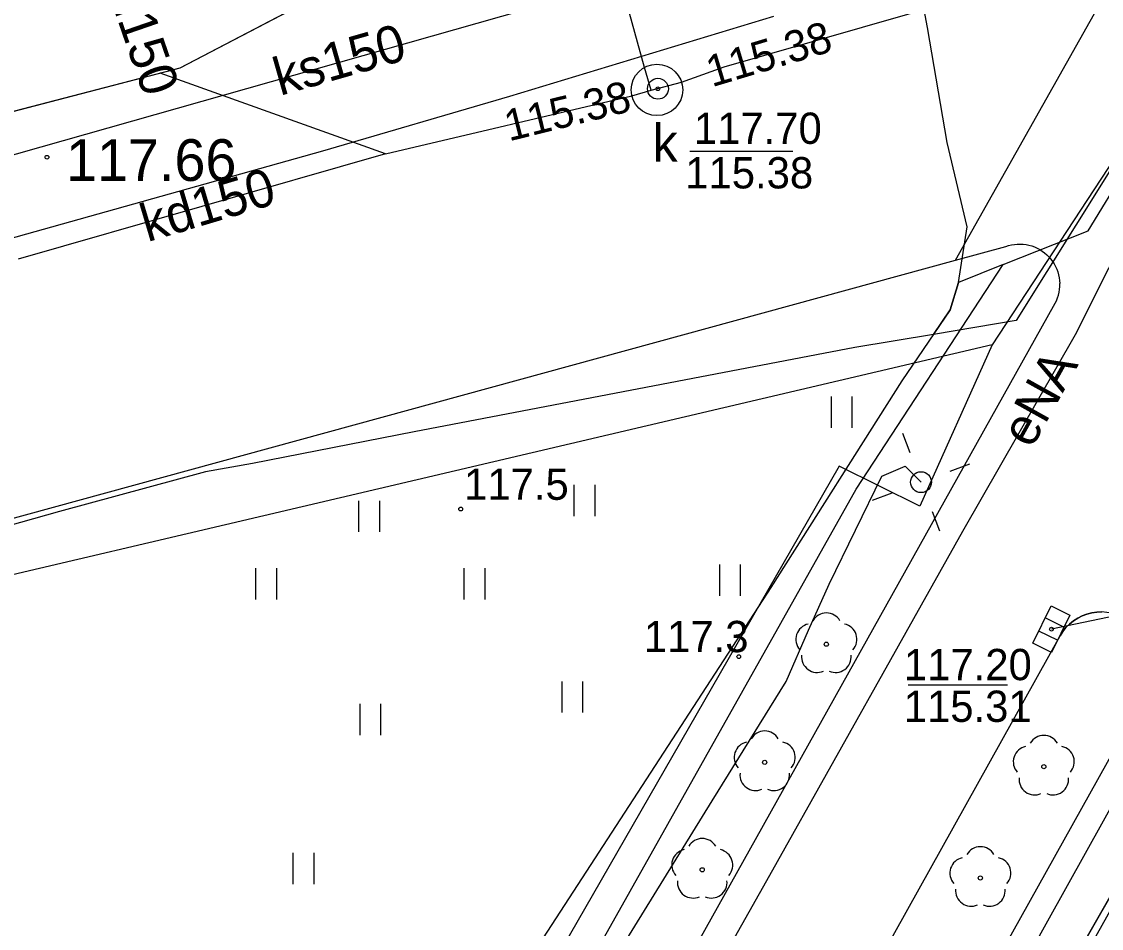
# Model space of a CAD drawing. Extents: x 6434771 to 6436222, y 5663454 to 5664782.
# Drawn here: x 6435417.79 to 6435443.69, y 5663875.25 to 5663897 of the extents above; entities that cross this region are included whole.
import ezdxf

# ---------------------------------------------------------------- set-up
doc = ezdxf.new("R2010")
doc.units = 0
for name, color, linetype in [('Warstwa 1', 7, 'Continuous'), ('Warstwa 10', 7, 'Continuous'), ('Warstwa 11', 7, 'Continuous'), ('Warstwa 12', 7, 'Continuous'), ('Warstwa 13', 7, 'Continuous'), ('Warstwa 14', 7, 'Continuous'), ('Warstwa 15', 7, 'Continuous'), ('Warstwa 2', 7, 'Continuous'), ('Warstwa 25', 7, 'Continuous'), ('Warstwa 4', 7, 'Continuous'), ('Warstwa 5', 7, 'Continuous'), ('Warstwa 6', 7, 'Continuous'), ('Warstwa 7', 7, 'Continuous'), ('Warstwa 8', 7, 'Continuous')]:
    doc.layers.add(name, color=color, linetype=linetype)

msp = doc.modelspace()

# ---------------------------------------------------------------- linework, layer by layer
at = {"layer": 'Warstwa 1'}
msp.add_lwpolyline([(6435355.708, 5663879.109), (6435360.526, 5663876.441), (6435364.725, 5663883.781), (6435368.837, 5663883.121), (6435377.713, 5663883.554), (6435386.125, 5663886.083), (6435394.267, 5663890.335), (6435395.213, 5663890.813), (6435397.438, 5663890.456), (6435398.27, 5663890.536), (6435400.507, 5663891.129), (6435401.242, 5663891.521), (6435403.362, 5663892.335), (6435404.519, 5663892.931), (6435409.595, 5663893.38), (6435412.447, 5663893.515), (6435421.586, 5663895.885), (6435429.024, 5663899.776)], dxfattribs=at)
at = {"layer": 'Warstwa 10'}
for points in [[(6435426.22, 5663844.12), (6435480.844, 5663941.616)], [(6435463.66, 5663935.12), (6435460.91, 5663924.89), (6435462.44, 5663921.82), (6435441.07, 5663889.25), (6435439.33, 5663885.38), (6435437.4, 5663886.34), (6435413.02, 5663843.96), (6435405.83, 5663832.69), (6435402.55, 5663834.24), (6435396.16, 5663837.88), (6435373.33, 5663794.86)], [(6435439.665, 5663889.498), (6435440.059, 5663890.088), (6435440.258, 5663890.739), (6435440.467, 5663892.073), (6435439.987, 5663894.098), (6435439.517, 5663896.859), (6435439.246, 5663898.304)], [(6435435.82, 5663897.12), (6435429.49, 5663895.204), (6435425.005, 5663893.888), (6435417.449, 5663891.772), (6435415.834, 5663891.31), (6435414.028, 5663890.971), (6435409.067, 5663889.926), (6435403.421, 5663888.843), (6435401.905, 5663888.621), (6435399.061, 5663887.863), (6435393.529, 5663886.371), (6435391.215, 5663885.774), (6435389.526, 5663885.122), (6435387.269, 5663884.265), (6435381.571, 5663881.929), (6435377.886, 5663880.534), (6435375.884, 5663879.812), (6435372.266, 5663878.727), (6435367.815, 5663877.271), (6435365.305, 5663876.244), (6435362.818, 5663875.192), (6435360.814, 5663874.4), (6435359.022, 5663874.085), (6435353.868, 5663873.017)]]:
    msp.add_lwpolyline(points, dxfattribs=at)
at = {"layer": 'Warstwa 11'}
for centre in [(6435437.092, 5663882.069), (6435435.613, 5663879.238), (6435442.308, 5663879.133), (6435434.114, 5663876.66), (6435440.786, 5663876.464)]:
    msp.add_circle(centre, 0.05, dxfattribs=at)
for centre, start, end in [((6435437.092, 5663882.444), 30.1471, 149.8529), ((6435436.735, 5663882.185), 102.1471, 221.8529), ((6435437.449, 5663882.185), 318.1471, 77.8529), ((6435436.872, 5663881.766), 174.1471, 293.8529), ((6435437.312, 5663881.766), 246.1471, 5.8529), ((6435435.613, 5663879.613), 30.1471, 149.8529), ((6435435.256, 5663879.354), 102.1471, 221.8529), ((6435435.97, 5663879.354), 318.1471, 77.8529), ((6435442.308, 5663879.508), 30.1471, 149.8529), ((6435441.951, 5663879.249), 102.1471, 221.8529), ((6435442.665, 5663879.249), 318.1471, 77.8529), ((6435435.393, 5663878.935), 174.1471, 293.8529), ((6435435.833, 5663878.935), 246.1471, 5.8529), ((6435442.088, 5663878.83), 174.1471, 293.8529), ((6435442.528, 5663878.83), 246.1471, 5.8529), ((6435434.114, 5663877.035), 30.1471, 149.8529), ((6435433.757, 5663876.776), 102.1471, 221.8529), ((6435434.471, 5663876.776), 318.1471, 77.8529), ((6435440.786, 5663876.839), 30.1471, 149.8529), ((6435440.429, 5663876.58), 102.1471, 221.8529), ((6435441.143, 5663876.58), 318.1471, 77.8529), ((6435433.894, 5663876.357), 174.1471, 293.8529), ((6435434.334, 5663876.357), 246.1471, 5.8529), ((6435440.566, 5663876.161), 174.1471, 293.8529), ((6435441.006, 5663876.161), 246.1471, 5.8529)]:
    msp.add_arc(centre, 0.375, start, end, dxfattribs=at)
at = {"layer": 'Warstwa 12'}
for points in [[(6435463.66, 5663935.12), (6435460.91, 5663924.89), (6435462.44, 5663921.82), (6435441.07, 5663889.25), (6435356.73, 5663869.46), (6435331.52, 5663884.2), (6435330.44, 5663887.89), (6435327.58, 5663889.55), (6435318.31, 5663921.18), (6435313.59, 5663921.38), (6435311.91, 5663927.16), (6435315.9, 5663929.81), (6435312.06, 5663943.65)], [(6435441.334, 5663891.172), (6435443.37, 5663891.98), (6435445.209, 5663894.985), (6435450.695, 5663903.793), (6435456.152, 5663912.575), (6435459.796, 5663918.486), (6435462.036, 5663922.347), (6435459.422, 5663924.239), (6435456.842, 5663933.48), (6435455.009, 5663940.067), (6435454.477, 5663941.931)], [(6435487.865, 5663941.528), (6435486.745, 5663940.028), (6435482.792, 5663934.477), (6435480.336, 5663931.269), (6435476.579, 5663925.909), (6435473.839, 5663922.234), (6435467.813, 5663914.369), (6435448.853, 5663878.846), (6435447.928, 5663879.287), (6435445.151, 5663880.37), (6435435.01, 5663862.162), (6435422.355, 5663839.453), (6435417.299, 5663830.018), (6435416.779, 5663829.08), (6435416.166, 5663827.977)], [(6435460.268, 5663919.82), (6435459.547, 5663918.701), (6435456.728, 5663914.156), (6435453.418, 5663908.752), (6435448.105, 5663900.269), (6435443.809, 5663893.29), (6435441.648, 5663889.831), (6435439.665, 5663889.498)], [(6435447.062, 5663897.437), (6435443.056, 5663889.484), (6435440.358, 5663884.774), (6435435.725, 5663876.52), (6435427.878, 5663862.597), (6435426.954, 5663861.084), (6435424.544, 5663856.758), (6435421.398, 5663851.004), (6435417.624, 5663844.276), (6435416.437, 5663842.113), (6435414.485, 5663839.596), (6435412.652, 5663837.31), (6435409.926, 5663833.859), (6435408.748, 5663832.349), (6435406.751, 5663829.143), (6435405.207, 5663826.749), (6435403.608, 5663824.07), (6435401.471, 5663820.734)], [(6435441.334, 5663891.172), (6435440.258, 5663890.739), (6435440.059, 5663890.088), (6435438.9, 5663888.38), (6435435.762, 5663883.429), (6435427.511, 5663870.737), (6435422.658, 5663863.563), (6435417.63, 5663856.346), (6435412.108, 5663848.819), (6435409.908, 5663845.901), (6435407.773, 5663843.191), (6435407.208, 5663842.42), (6435406.1, 5663840.35), (6435403.6, 5663835.547), (6435399.205, 5663827.094), (6435396.22, 5663821.213), (6435395.68, 5663820.22), (6435394.576, 5663820.761), (6435385.104, 5663826.398), (6435376.487, 5663831.524), (6435367.816, 5663836.677), (6435362.451, 5663839.79), (6435354.317, 5663844.248)], [(6435432.954, 5663828.262), (6435430.584, 5663829.707), (6435425.511, 5663832.518), (6435418.442, 5663836.509), (6435414.692, 5663838.526), (6435414.003, 5663838.98), (6435413.541, 5663839.707), (6435413.243, 5663840.405), (6435413.168, 5663841.045), (6435413.178, 5663841.822), (6435413.773, 5663842.972), (6435416.493, 5663847.66), (6435422.304, 5663858.046), (6435429.673, 5663871.325), (6435437.807, 5663885.787), (6435441.334, 5663891.172)], [(6435439.665, 5663889.498), (6435437.773, 5663889.18), (6435427.206, 5663887.161), (6435423.329, 5663886.402), (6435422.197, 5663886.203), (6435418.694, 5663885.251), (6435411.939, 5663883.348), (6435408.275, 5663882.344), (6435397.724, 5663879.414), (6435391.364, 5663877.636), (6435383.243, 5663875.349), (6435379.254, 5663874.241), (6435376.591, 5663873.468), (6435375.411, 5663871.412), (6435371.712, 5663864.748), (6435371.655, 5663864.561)], [(6435416.417, 5663847.98), (6435421.025, 5663855.686), (6435425.559, 5663863.185), (6435428.998, 5663868.892), (6435429.815, 5663870.046), (6435429.837, 5663871.032), (6435430.58, 5663872.196), (6435434.354, 5663878.313), (6435436.125, 5663881.172), (6435436.663, 5663882.407), (6435437.155, 5663883.51), (6435438.426, 5663886.1), (6435438.98, 5663886.341), (6435439.363, 5663885.954)]]:
    msp.add_lwpolyline(points, dxfattribs=at)
at = {"layer": 'Warstwa 13'}
for centre in [(6435428.32, 5663885.31), (6435434.99, 5663881.77)]:
    msp.add_circle(centre, 0.045, dxfattribs=at)
at = {"layer": 'Warstwa 14'}
for p, q in [((6435433.813, 5663893.891), (6435436.291, 5663893.891)), ((6435441.433, 5663881.085), (6435439.052, 5663881.085))]:
    msp.add_line(p, q, dxfattribs=at)
for centre in [(6435433.051, 5663895.387), (6435433.051, 5663895.387), (6435433.051, 5663895.387), (6435442.49, 5663882.43), (6435442.49, 5663882.43)]:
    msp.add_circle(centre, 0.045, dxfattribs=at)
at = {"layer": 'Warstwa 15'}
msp.add_circle((6435433.028, 5663895.359), 0.617, dxfattribs=at)
at = {"layer": 'Warstwa 2'}
msp.add_circle((6435439.363, 5663885.954), 0.25, dxfattribs=at)
at = {"layer": 'Warstwa 25'}
msp.add_circle((6435418.394, 5663893.744), 0.045, dxfattribs=at)
at = {"layer": 'Warstwa 4'}
for p, q in [((6435442.792, 5663882.476), (6435442.343, 5663882.698)), ((6435442.637, 5663882.162), (6435442.188, 5663882.384))]:
    msp.add_line(p, q, dxfattribs=at)
for points in [[(6435439.099, 5663886.656), (6435438.922, 5663887.124)], [(6435440.065, 5663886.218), (6435440.533, 5663886.395)], [(6435438.661, 5663885.69), (6435438.193, 5663885.513)], [(6435439.627, 5663885.252), (6435439.804, 5663884.784)]]:
    msp.add_lwpolyline(points, dxfattribs=at)
msp.add_lwpolyline([(6435442.936, 5663882.767), (6435442.492, 5663881.871), (6435442.044, 5663882.093), (6435442.488, 5663882.989)], close=True, dxfattribs=at)
msp.add_circle((6435433.051, 5663895.387), 0.25, dxfattribs=at)
at = {"layer": 'Warstwa 5'}
for p, q in [((6435440.186, 5663891.275), (6435441.396, 5663891.606)), ((6435441.396, 5663891.606), (6435441.463, 5663891.627)), ((6435441.463, 5663891.627), (6435441.531, 5663891.644)), ((6435441.531, 5663891.644), (6435441.601, 5663891.655)), ((6435441.601, 5663891.655), (6435441.671, 5663891.661)), ((6435441.671, 5663891.661), (6435441.742, 5663891.663)), ((6435441.742, 5663891.663), (6435441.812, 5663891.659)), ((6435441.812, 5663891.659), (6435441.882, 5663891.65)), ((6435441.882, 5663891.65), (6435441.951, 5663891.636)), ((6435441.951, 5663891.636), (6435442.019, 5663891.617)), ((6435442.019, 5663891.617), (6435442.085, 5663891.593)), ((6435442.085, 5663891.593), (6435442.149, 5663891.564)), ((6435442.149, 5663891.564), (6435442.212, 5663891.531)), ((6435442.212, 5663891.531), (6435442.271, 5663891.493)), ((6435442.271, 5663891.493), (6435442.328, 5663891.451)), ((6435442.328, 5663891.451), (6435442.381, 5663891.405)), ((6435442.381, 5663891.405), (6435442.431, 5663891.355)), ((6435442.431, 5663891.355), (6435442.477, 5663891.302)), ((6435442.477, 5663891.302), (6435442.519, 5663891.246)), ((6435408.384, 5663882.574), (6435440.186, 5663891.275)), ((6435442.519, 5663891.246), (6435442.557, 5663891.186)), ((6435442.557, 5663891.186), (6435442.591, 5663891.124)), ((6435442.591, 5663891.124), (6435442.62, 5663891.06)), ((6435442.62, 5663891.06), (6435442.644, 5663890.994)), ((6435442.644, 5663890.994), (6435442.664, 5663890.926)), ((6435442.664, 5663890.926), (6435442.678, 5663890.857)), ((6435442.678, 5663890.857), (6435442.687, 5663890.787)), ((6435442.687, 5663890.787), (6435442.692, 5663890.717)), ((6435442.673, 5663890.507), (6435442.685, 5663890.576)), ((6435442.685, 5663890.576), (6435442.691, 5663890.646)), ((6435442.691, 5663890.646), (6435442.692, 5663890.717)), ((6435442.58, 5663890.242), (6435442.61, 5663890.305)), ((6435442.61, 5663890.305), (6435442.636, 5663890.371)), ((6435442.636, 5663890.371), (6435442.657, 5663890.438)), ((6435442.657, 5663890.438), (6435442.673, 5663890.507)), ((6435415.789, 5663842.322), (6435442.58, 5663890.242)), ((6435437.212, 5663887.254), (6435437.212, 5663888.004)), ((6435437.712, 5663887.254), (6435437.712, 5663888.004)), ((6435431.043, 5663885.14), (6435431.043, 5663885.89)), ((6435431.543, 5663885.14), (6435431.543, 5663885.89)), ((6435425.876, 5663884.76), (6435425.876, 5663885.51)), ((6435426.376, 5663884.76), (6435426.376, 5663885.51)), ((6435423.405, 5663883.141), (6435423.405, 5663883.891)), ((6435423.905, 5663883.141), (6435423.905, 5663883.891)), ((6435428.405, 5663883.141), (6435428.405, 5663883.891)), ((6435428.905, 5663883.141), (6435428.905, 5663883.891)), ((6435434.534, 5663883.228), (6435434.534, 5663883.978)), ((6435435.034, 5663883.228), (6435435.034, 5663883.978)), ((6435430.751, 5663880.428), (6435430.751, 5663881.178)), ((6435431.251, 5663880.428), (6435431.251, 5663881.178)), ((6435425.905, 5663879.891), (6435425.905, 5663880.641)), ((6435426.405, 5663879.891), (6435426.405, 5663880.641)), ((6435424.303, 5663876.313), (6435424.303, 5663877.063)), ((6435424.803, 5663876.313), (6435424.803, 5663877.063))]:
    msp.add_line(p, q, dxfattribs=at)
at = {"layer": 'Warstwa 6'}
for points in [[(6435446.79, 5663881.07), (6435443.94, 5663882.81), (6435443.821, 5663882.832), (6435443.7, 5663882.842), (6435443.579, 5663882.838), (6435443.46, 5663882.821), (6435443.342, 5663882.792), (6435443.229, 5663882.749), (6435443.121, 5663882.695), (6435443.019, 5663882.63), (6435442.925, 5663882.553), (6435442.84, 5663882.467), (6435442.765, 5663882.372), (6435442.7, 5663882.27)], [(6435446.79, 5663881.07), (6435420.77, 5663835.59)]]:
    msp.add_lwpolyline(points, dxfattribs=at)
for centre in [(6435433.051, 5663895.387), (6435442.49, 5663882.43)]:
    msp.add_circle(centre, 0.045, dxfattribs=at)
at = {"layer": 'Warstwa 7'}
for points in [[(6435432.892, 5663895.35), (6435433.616, 5663895.544), (6435434.643, 5663895.914), (6435440.132, 5663897.489), (6435446.142, 5663899.331), (6435454.444, 5663901.697), (6435462.774, 5663904.228), (6435469.815, 5663906.234), (6435474.79, 5663907.94)], [(6435401.854, 5663803.878), (6435411.872, 5663821.938), (6435419.602, 5663835.801), (6435420.707, 5663837.782), (6435434.055, 5663861.723), (6435449.459, 5663889.309), (6435443.363, 5663903.098)], [(6435432.892, 5663895.35), (6435432.728, 5663895.899), (6435431.902, 5663898.886), (6435431.822, 5663899.136), (6435431.769, 5663899.233), (6435432.66, 5663902.742)], [(6435434.351, 5663901.79), (6435432.948, 5663899.298), (6435432.031, 5663897.899), (6435402.197, 5663889.439), (6435390.137, 5663885.82), (6435384.227, 5663883.964), (6435377.421, 5663881.796), (6435376.841, 5663881.598), (6435371.458, 5663879.765), (6435364.761, 5663877.53), (6435360.003, 5663875.987), (6435353.284, 5663873.848), (6435329.201, 5663865.434)], [(6435426.512, 5663893.826), (6435421.112, 5663895.762)], [(6435426.512, 5663893.826), (6435432.427, 5663895.219), (6435432.892, 5663895.35)], [(6435426.512, 5663893.826), (6435417.701, 5663891.302)], [(6435462.69, 5663886.63), (6435442.49, 5663882.43)]]:
    msp.add_lwpolyline(points, dxfattribs=at)
at = {"layer": 'Warstwa 8'}
for p, q in [((6435440.186, 5663891.275), (6435446.181, 5663901.909)), ((6435440.186, 5663891.275), (6435446.181, 5663901.909)), ((6435421.586, 5663895.885), (6435429.024, 5663899.776)), ((6435412.447, 5663893.515), (6435421.586, 5663895.885)), ((6435440.186, 5663891.275), (6435441.396, 5663891.606)), ((6435441.396, 5663891.606), (6435441.463, 5663891.627)), ((6435441.463, 5663891.627), (6435441.531, 5663891.644)), ((6435441.531, 5663891.644), (6435441.601, 5663891.655)), ((6435441.601, 5663891.655), (6435441.671, 5663891.661)), ((6435441.671, 5663891.661), (6435441.742, 5663891.663)), ((6435441.742, 5663891.663), (6435441.812, 5663891.659)), ((6435441.812, 5663891.659), (6435441.882, 5663891.65)), ((6435441.882, 5663891.65), (6435441.951, 5663891.636)), ((6435441.951, 5663891.636), (6435442.019, 5663891.617)), ((6435442.019, 5663891.617), (6435442.085, 5663891.593)), ((6435442.085, 5663891.593), (6435442.149, 5663891.564)), ((6435442.149, 5663891.564), (6435442.212, 5663891.531)), ((6435442.212, 5663891.531), (6435442.271, 5663891.493)), ((6435442.271, 5663891.493), (6435442.328, 5663891.451)), ((6435442.328, 5663891.451), (6435442.381, 5663891.405)), ((6435442.381, 5663891.405), (6435442.431, 5663891.355)), ((6435442.431, 5663891.355), (6435442.477, 5663891.302)), ((6435442.477, 5663891.302), (6435442.519, 5663891.246)), ((6435408.384, 5663882.574), (6435440.186, 5663891.275)), ((6435442.519, 5663891.246), (6435442.557, 5663891.186)), ((6435442.557, 5663891.186), (6435442.591, 5663891.124)), ((6435442.591, 5663891.124), (6435442.62, 5663891.06)), ((6435442.62, 5663891.06), (6435442.644, 5663890.994)), ((6435442.644, 5663890.994), (6435442.664, 5663890.926)), ((6435442.664, 5663890.926), (6435442.678, 5663890.857)), ((6435442.678, 5663890.857), (6435442.687, 5663890.787)), ((6435442.687, 5663890.787), (6435442.692, 5663890.717)), ((6435442.673, 5663890.507), (6435442.685, 5663890.576)), ((6435442.685, 5663890.576), (6435442.691, 5663890.646)), ((6435442.691, 5663890.646), (6435442.692, 5663890.717)), ((6435442.58, 5663890.242), (6435442.61, 5663890.305)), ((6435442.61, 5663890.305), (6435442.636, 5663890.371)), ((6435442.636, 5663890.371), (6435442.657, 5663890.438)), ((6435442.657, 5663890.438), (6435442.673, 5663890.507)), ((6435415.789, 5663842.322), (6435442.58, 5663890.242)), ((6435443.121, 5663882.695), (6435443.229, 5663882.749)), ((6435443.229, 5663882.749), (6435443.342, 5663882.792)), ((6435443.342, 5663882.792), (6435443.46, 5663882.821)), ((6435443.46, 5663882.821), (6435443.579, 5663882.838)), ((6435443.579, 5663882.838), (6435443.7, 5663882.842)), ((6435442.84, 5663882.467), (6435442.925, 5663882.553)), ((6435442.925, 5663882.553), (6435443.019, 5663882.63)), ((6435443.019, 5663882.63), (6435443.121, 5663882.695)), ((6435418.51, 5663838.9), (6435442.7, 5663882.27)), ((6435442.7, 5663882.27), (6435442.765, 5663882.372)), ((6435442.765, 5663882.372), (6435442.84, 5663882.467)), ((6435433.78, 5663858.33), (6435446.79, 5663881.07))]:
    msp.add_line(p, q, dxfattribs=at)

# ---------------------------------------------------------------- texts
at = {"layer": 'Warstwa 13'}
msp.add_text('eNA', height=0.9, rotation=60.8825, dxfattribs=at).set_placement((6435442.011, 5663886.735))
for s, p in [('117.5', (6435428.402, 5663885.531)), ('117.3', (6435432.714, 5663881.878))]:
    msp.add_text(s, height=0.75, dxfattribs=at).set_placement(p)
at = {"layer": 'Warstwa 14'}
for rotation, p in [(16.7017, (6435434.346, 5663895.421)), (13.9515, (6435429.477, 5663894.123))]:
    msp.add_text('115.38', height=0.75, rotation=rotation, dxfattribs=at).set_placement(p)
for s, p in [('115.38', (6435433.707, 5663892.997)), ('115.31', (6435438.948, 5663880.206))]:
    msp.add_text(s, height=0.75, dxfattribs=at).set_placement(p)
at = {"layer": 'Warstwa 25'}
msp.add_text('117.66', height=1, dxfattribs=at).set_placement((6435418.85, 5663893.177))
at = {"layer": 'Warstwa 5'}
msp.add_text('k', height=0.9, dxfattribs=at).set_placement((6435432.921, 5663893.639))
at = {"layer": 'Warstwa 6'}
for s, p in [('117.70', (6435433.914, 5663894.065)), ('117.20', (6435438.952, 5663881.206))]:
    msp.add_text(s, height=0.75, dxfattribs=at).set_placement(p)
at = {"layer": 'Warstwa 7'}
for s, rotation, p in [('kd150', 289.0343, (6435419.667, 5663898.249)), ('ks150', 15.997, (6435423.985, 5663895.214)), ('kd150', 16.6731, (6435420.803, 5663891.706))]:
    msp.add_text(s, height=0.9, rotation=rotation, dxfattribs=at).set_placement(p)

doc.saveas('drawing.dxf')
